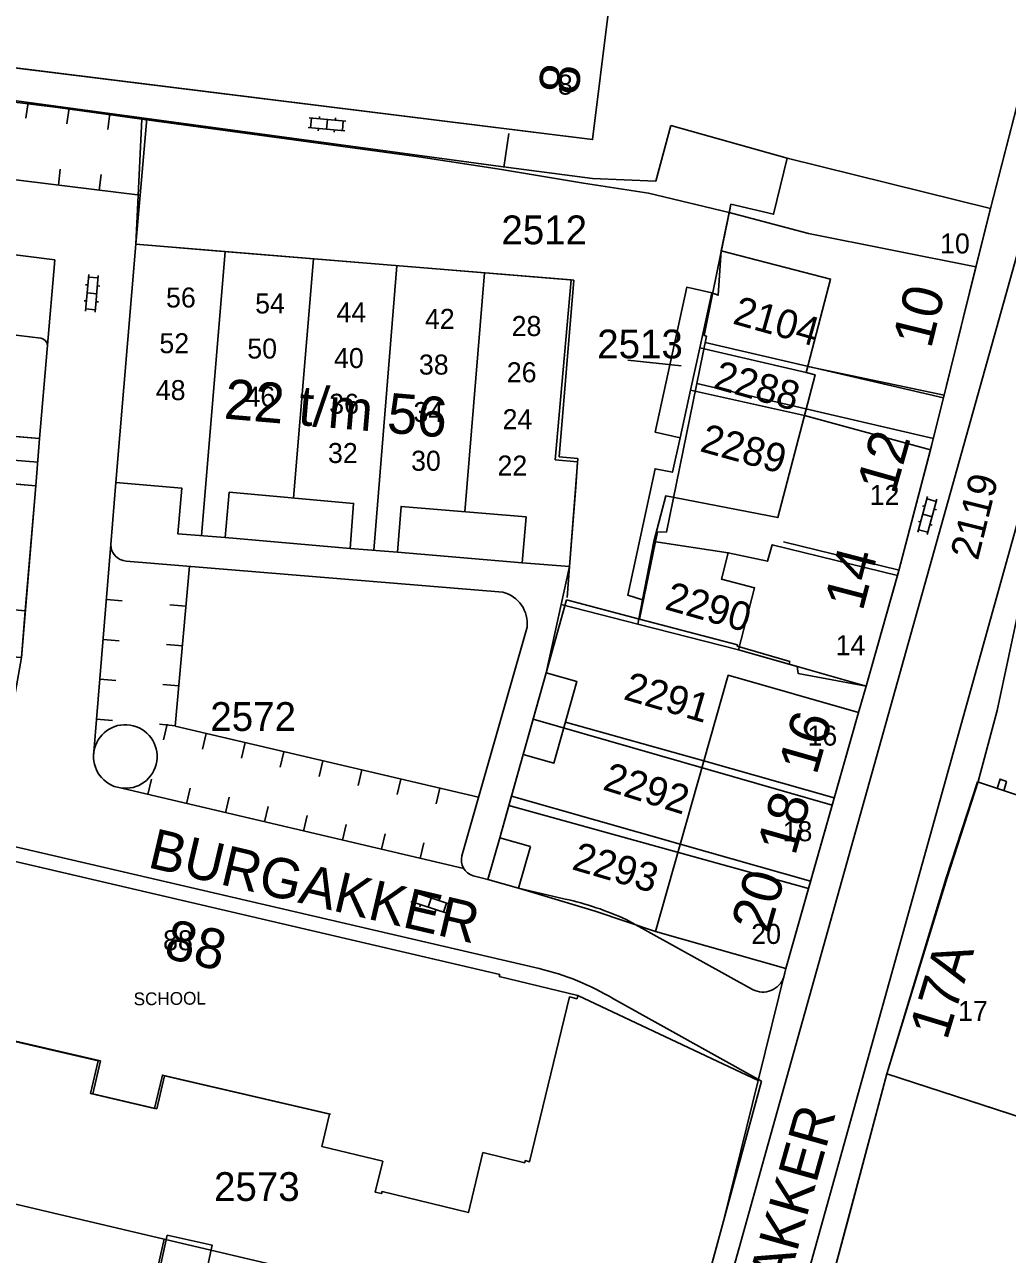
# Model space of a CAD drawing. Extents: x 148816 to 151297, y 399515 to 402500.
# Drawn here: x 150675.7 to 150737.1, y 399743.1 to 399819.9 of the extents above; entities that cross this region are included whole.
import ezdxf

# ---------------------------------------------------------------- set-up
doc = ezdxf.new("R2010")
doc.units = 0
for name, color, linetype in [('B01 Hoofdgebouw  [D] Norm', 7, 'Continuous'), ('B01 Hoofdgebouw  [T] Norm', 7, 'Continuous'), ('B01 hoofgebouw', 7, 'Continuous'), ('B07 Tussenmuur  [D] Norm', 7, 'Continuous'), ('G01 perceelsgrens', 7, 'Continuous'), ('S02 Open verharding  Norm', 7, 'Continuous'), ('T01 Muur  [T] Norm', 7, 'Continuous'), ('T04 Haag heg  [D] Gem', 7, 'Continuous'), ('V00 Kant verharding algemeen  [T] Norm', 7, 'Continuous'), ('V00 Kant verharding algemeen secundair  [T] Gem', 7, 'Continuous'), ('Z01 perceelnummer', 7, 'Continuous'), ('Z02 huisnummer', 7, 'Continuous'), ('Z02 Huisnummer  [Tekst] Norm', 7, 'Continuous'), ('Z06 straatnaam', 7, 'Continuous'), ('Z09 Functieaanduiding  [Tekst] Norm', 7, 'Continuous')]:
    doc.layers.add(name, color=color, linetype=linetype)

msp = doc.modelspace()

# ---------------------------------------------------------------- linework, layer by layer
at = {"layer": 'B01 Hoofdgebouw  [D] Norm'}
for p, q in [((150705.934, 399813.13), (150705.628, 399810.998)), ((150686.73, 399787.995), (150688.209, 399805.759)), ((150692.481, 399790.358), (150693.726, 399805.306)), ((150697.5, 399787.09), (150698.941, 399804.863)), ((150703.186, 399789.494), (150704.43, 399804.425)), ((150718.71, 399803.31), (150718.142, 399800.5)), ((150718.289, 399800.47), (150715.797, 399788.216)), ((150718.142, 399800.5), (150718.289, 399800.47)), ((150718.207, 399800.069), (150733.105, 399796.613)), ((150732.48, 399794.084), (150717.686, 399797.506)), ((150710.255, 399792.826), (150709.093, 399792.923)), ((150715.239, 399788.242), (150714.106, 399782.783)), ((150715.797, 399788.216), (150715.239, 399788.242)), ((150723.112, 399787.624), (150730.338, 399785.85)), ((150720.231, 399781.174), (150714.106, 399782.783)), ((150720.231, 399781.174), (150720.212, 399781.103)), ((150723.508, 399780.139), (150720.212, 399781.103)), ((150723.508, 399780.139), (150723.46, 399779.97)), ((150726.286, 399771.623), (150718.136, 399773.93)), ((150724.808, 399766.415), (150716.653, 399768.723)), ((150680.415, 399755.188), (150673.841, 399756.718)), ((150679.936, 399753.13), (150680.415, 399755.188)), ((150684.419, 399754.256), (150683.94, 399752.198)), ((150694.758, 399751.85), (150684.419, 399754.256)), ((150683.94, 399752.198), (150679.936, 399753.13))]:
    msp.add_line(p, q, dxfattribs=at)
at = {"layer": 'B01 Hoofdgebouw  [T] Norm'}
for p, q in [((150712.16, 399820.62), (150711.18, 399812.75)), ((150711.18, 399812.75), (150663.22, 399818.7)), ((150723.35, 399811.58), (150722.49, 399808.09)), ((150736.05, 399808.45), (150723.35, 399811.58)), ((150719.77, 399808.47), (150718.71, 399803.31)), ((150719.82, 399808.71), (150719.77, 399808.47)), ((150722.49, 399808.09), (150719.82, 399808.71)), ((150732.38, 399793.7), (150736.05, 399808.45)), ((150681.38, 399791.33), (150682.62, 399806.22)), ((150682.62, 399806.22), (150710.012, 399803.965)), ((150709.093, 399792.923), (150710.012, 399803.965)), ((150673.76, 399794.31), (150676.61, 399794.08)), ((150676.61, 399794.08), (150676.37, 399791.11)), ((150730.33, 399785.82), (150732.38, 399793.7)), ((150710.255, 399792.826), (150709.74, 399786.08)), ((150676.37, 399791.11), (150673.51, 399791.36)), ((150685.5, 399790.97), (150681.38, 399791.33)), ((150685.25, 399788.11), (150685.5, 399790.97)), ((150688.46, 399790.72), (150688.21, 399787.88)), ((150696.24, 399790.02), (150688.46, 399790.72)), ((150696.02, 399787.21), (150696.24, 399790.02)), ((150699.21, 399789.83), (150698.98, 399786.97)), ((150707.02, 399789.17), (150699.21, 399789.83)), ((150706.77, 399786.3), (150707.02, 399789.17)), ((150688.21, 399787.88), (150685.25, 399788.11)), ((150698.98, 399786.97), (150696.02, 399787.21)), ((150709.74, 399786.08), (150706.77, 399786.3)), ((150728.27, 399778.6), (150730.33, 399785.82)), ((150672.85, 399783.57), (150675.71, 399783.3)), ((150675.71, 399783.3), (150675.47, 399780.39)), ((150723.46, 399779.97), (150728.27, 399778.6)), ((150706.83, 399774.33), (150708.28, 399779.44)), ((150708.28, 399779.44), (150710.2, 399778.9)), ((150710.2, 399778.9), (150708.76, 399773.79)), ((150715.1, 399763.27), (150719.66, 399779.28)), ((150719.66, 399779.28), (150727.8, 399776.96)), ((150727.8, 399776.96), (150723.26, 399760.96)), ((150708.76, 399773.79), (150706.83, 399774.33)), ((150733.29, 399766.63), (150735.25, 399772.62)), ((150735.25, 399772.62), (150745.57, 399769.17)), ((150704.63, 399766.53), (150705.38, 399769.13)), ((150705.38, 399769.13), (150707.3, 399768.58)), ((150707.3, 399768.58), (150706.54, 399765.97)), ((150729.57, 399754.37), (150733.29, 399766.63)), ((150706.54, 399765.97), (150704.63, 399766.53)), ((150723.26, 399760.96), (150715.1, 399763.27)), ((150743.035, 399750), (150729.57, 399754.37))]:
    msp.add_line(p, q, dxfattribs=at)
msp.add_lwpolyline([(150666.591, 399758.406), (150667.36, 399761.69), (150669.43, 399761.21), (150671.14, 399768.56), (150705.37, 399760.59), (150705.339, 399760.464), (150710.256, 399759.27), (150710.209, 399759.075), (150709.743, 399759.189), (150707.242, 399748.888), (150706.97, 399748.954), (150706.939, 399748.828), (150704.325, 399749.462), (150703.414, 399745.711), (150698.021, 399747.021), (150697.99, 399746.895), (150697.592, 399746.991), (150698.059, 399748.915), (150694.25, 399749.84), (150694.739, 399751.855)], dxfattribs=at)
at = {"layer": 'B01 hoofgebouw'}
for points in [[(150663.83, 399823.66), (150663.22, 399818.7), (150711.18, 399812.75), (150712.16, 399820.62), (150711.5, 399820.7), (150712.59, 399829.54), (150713.897, 399839.575)], [(150723.46, 399779.97), (150728.27, 399778.6), (150730.33, 399785.82), (150732.38, 399793.7), (150736.05, 399808.45), (150723.35, 399811.58), (150722.49, 399808.09), (150719.82, 399808.71), (150718.71, 399803.31)], [(150710.12, 399791.06), (150709.74, 399786.08), (150706.77, 399786.3), (150707.02, 399789.17), (150699.21, 399789.83), (150698.98, 399786.97), (150696.02, 399787.21), (150696.24, 399790.02), (150688.46, 399790.72), (150688.21, 399787.88), (150685.25, 399788.11), (150685.5, 399790.97), (150681.38, 399791.33), (150682.62, 399806.22), (150687.6, 399805.81)], [(150710.12, 399791.06), (150710.239, 399792.625), (150708.838, 399792.751), (150709.848, 399803.978), (150687.6, 399805.81)], [(150719.224, 399805.809), (150726.055, 399804.031), (150724.536, 399798.194), (150725.085, 399798.051), (150722.766, 399789.137), (150715.754, 399790.489), (150715.01, 399787.63), (150719.657, 399786.937), (150719.229, 399785.291), (150721.301, 399784.752), (150720.292, 399780.872), (150723.46, 399779.97)], [(150657.36, 399777.71), (150672.27, 399776.5), (150672.61, 399780.61), (150675.47, 399780.39), (150675.71, 399783.3), (150672.85, 399783.57), (150673.51, 399791.36), (150676.37, 399791.11), (150676.61, 399794.08), (150673.76, 399794.31), (150674.09, 399798.45), (150659.18, 399799.67), (150657.36, 399777.71)], [(150708.28, 399779.44), (150706.83, 399774.33), (150708.76, 399773.79), (150710.2, 399778.9), (150708.28, 399779.44)], [(150723.26, 399760.96), (150727.8, 399776.96), (150719.66, 399779.28), (150715.1, 399763.27)], [(150749.07, 399743.84), (150743.08, 399745.73), (150744.3, 399749.59), (150729.57, 399754.37), (150733.29, 399766.63), (150735.25, 399772.62)], [(150745.57, 399769.17), (150735.25, 399772.62)], [(150707.3, 399768.58), (150705.38, 399769.13), (150704.63, 399766.53), (150706.54, 399765.97), (150707.3, 399768.58)], [(150705.339, 399760.463), (150705.37, 399760.59), (150671.14, 399768.56), (150669.43, 399761.21), (150667.36, 399761.69), (150666.79, 399759.26)], [(150715.1, 399763.27), (150723.26, 399760.96)], [(150705.339, 399760.463), (150710.256, 399759.269), (150710.209, 399759.075), (150709.742, 399759.188), (150707.241, 399748.887), (150706.969, 399748.954), (150706.939, 399748.827), (150704.324, 399749.462), (150703.414, 399745.711), (150698.02, 399747.02), (150697.99, 399746.894), (150697.591, 399746.991), (150698.058, 399748.915), (150694.249, 399749.84), (150694.738, 399751.854)], [(150694.784, 399751.86), (150684.285, 399754.305), (150683.797, 399752.208), (150679.793, 399753.14), (150680.27, 399755.191), (150673.875, 399756.68), (150673.38, 399754.555), (150670.246, 399755.285), (150670.745, 399757.43), (150666.588, 399758.398), (150666.79, 399759.26)]]:
    msp.add_lwpolyline(points, dxfattribs=at)
at = {"layer": 'B07 Tussenmuur  [D] Norm'}
msp.add_line((150676.49, 399792.595), (150658.724, 399794.031), dxfattribs=at)
msp.add_line((150676.49, 399792.595), (150658.724, 399794.031), dxfattribs=at)
at = {"layer": 'G01 perceelsgrens'}
for points in [[(150735.14, 399804.792), (150736.05, 399808.45), (150739.89, 399823.36)], [(150683.004, 399814.034), (150677.753, 399814.752), (150656.784, 399817.345)], [(150683.004, 399814.034), (150682.62, 399806.22), (150681.38, 399791.33), (150685.5, 399790.97), (150685.25, 399788.11), (150688.21, 399787.88), (150696.02, 399787.21), (150698.98, 399786.97), (150706.77, 399786.3), (150709.74, 399786.08), (150709.22, 399783.708)], [(150719.714, 399808.196), (150714.674, 399809.394), (150710.609, 399810.032), (150705.354, 399810.892), (150700.323, 399811.665), (150683.004, 399814.034)], [(150719.714, 399808.196), (150719.224, 399805.809), (150719.019, 399803.022), (150718.628, 399803.176)], [(150735.14, 399804.792), (150724.684, 399806.892), (150719.714, 399808.196)], [(150733.146, 399796.778), (150735.14, 399804.792)], [(150718.628, 399803.176), (150717.067, 399803.529), (150715.084, 399794.474), (150716.644, 399794.12)], [(150718.628, 399803.176), (150717.882, 399799.744)], [(150654.313, 399800.007), (150659.18, 399799.67), (150674.09, 399798.45), (150673.76, 399794.31), (150676.61, 399794.08), (150676.37, 399791.11), (150675.47, 399780.39), (150674.69, 399775.918), (150672.27, 399776.5), (150657.36, 399777.71), (150652.294, 399778.068), (150654.313, 399800.007)], [(150717.882, 399799.744), (150717.3, 399797.101)], [(150733.146, 399796.778), (150724.633, 399798.568), (150724.536, 399798.194), (150717.882, 399799.744)], [(150717.3, 399797.101), (150716.644, 399794.12)], [(150732.292, 399793.362), (150724.423, 399795.506), (150717.3, 399797.101)], [(150732.292, 399793.362), (150732.38, 399793.7), (150733.146, 399796.778)], [(150716.644, 399794.12), (150716.17, 399791.962), (150715.088, 399792.183), (150713.373, 399784.288), (150714.3, 399784.001)], [(150730.243, 399785.516), (150730.33, 399785.82), (150732.292, 399793.362)], [(150730.243, 399785.516), (150722.411, 399787.437), (150722.107, 399786.41), (150719.657, 399786.937), (150715.01, 399787.63), (150714.3, 399784.001)], [(150728.27, 399778.6), (150730.243, 399785.516)], [(150709.22, 399783.708), (150708.28, 399779.44), (150707.459, 399776.547)], [(150714.004, 399782.483), (150709.22, 399783.708)], [(150714.3, 399784.001), (150714.004, 399782.483)], [(150721.886, 399725.517), (150722.216, 399726.95), (150727.11, 399745.135), (150729.57, 399754.37), (150733.34, 399766.656), (150735.282, 399772.638), (150736.478, 399777.071), (150737.926, 399783.912)], [(150728.27, 399778.6), (150724.032, 399779.383), (150723.964, 399779.826), (150720.292, 399780.872), (150714.004, 399782.483)], [(150726.158, 399771.172), (150727.8, 399776.96), (150728.27, 399778.6)], [(150707.459, 399776.547), (150706.83, 399774.33), (150705.944, 399771.153)], [(150726.158, 399771.172), (150707.459, 399776.547)], [(150705.944, 399771.153), (150705.38, 399769.13), (150704.63, 399766.53), (150706.54, 399765.97), (150711.337, 399764.537), (150715.1, 399763.27), (150723.26, 399760.96)], [(150724.676, 399765.95), (150705.944, 399771.153)], [(150724.676, 399765.95), (150726.158, 399771.172)], [(150705.37, 399760.59), (150667.128, 399769.493)], [(150723.26, 399760.96), (150724.676, 399765.95)], [(150705.37, 399760.59), (150705.339, 399760.463)], [(150705.339, 399760.463), (150710.256, 399759.269)], [(150721.529, 399753.966), (150723.26, 399760.96)], [(150710.256, 399759.269), (150721.529, 399753.966)], [(150716.96, 399736.378), (150719.351, 399745.17), (150721.529, 399753.966)], [(150684.394, 399744.043), (150669.005, 399747.665)], [(150684.394, 399744.043), (150677.743, 399714.691)], [(150716.96, 399736.378), (150684.394, 399744.043)]]:
    msp.add_lwpolyline(points, dxfattribs=at)
at = {"layer": 'S02 Open verharding  Norm'}
for p, q in [((150693.398, 399813.508), (150695.688, 399813.3)), ((150693.452, 399814.106), (150695.742, 399813.898)), ((150693.547, 399813.494), (150693.601, 399814.092)), ((150694.113, 399814.196), (150694.099, 399814.047)), ((150694.597, 399814.002), (150694.543, 399813.404)), ((150695.109, 399814.106), (150695.095, 399813.957)), ((150695.539, 399813.314), (150695.593, 399813.912)), ((150694.045, 399813.449), (150694.031, 399813.3)), ((150695.041, 399813.359), (150695.027, 399813.21)), ((150679.675, 399804.313), (150679.481, 399802.021)), ((150680.273, 399804.263), (150680.079, 399801.971)), ((150679.62, 399803.666), (150679.471, 399803.678)), ((150679.663, 399804.164), (150680.26, 399804.113)), ((150680.368, 399803.602), (150680.218, 399803.615)), ((150680.176, 399803.117), (150679.578, 399803.167)), ((150679.536, 399802.669), (150679.386, 399802.682)), ((150679.494, 399802.171), (150680.091, 399802.12)), ((150680.283, 399802.606), (150680.134, 399802.618)), ((150732.124, 399790.449), (150731.517, 399788.231)), ((150731.953, 399789.822), (150731.808, 399789.862)), ((150732.085, 399790.305), (150732.663, 399790.146)), ((150732.703, 399790.291), (150732.096, 399788.073)), ((150732.676, 399789.624), (150732.531, 399789.664)), ((150731.689, 399788.858), (150731.544, 399788.898)), ((150732.399, 399789.182), (150731.821, 399789.34)), ((150731.557, 399788.376), (150732.135, 399788.217)), ((150732.412, 399788.66), (150732.267, 399788.7)), ((150699.812, 399765.155), (150701.995, 399764.43)), ((150699.954, 399765.107), (150700.143, 399765.677)), ((150700.001, 399765.724), (150702.184, 399764.999)), ((150700.665, 399765.662), (150700.618, 399765.519)), ((150701.093, 399765.362), (150700.903, 399764.792)), ((150701.614, 399765.347), (150701.567, 399765.204)), ((150700.429, 399764.95), (150700.382, 399764.807)), ((150701.378, 399764.635), (150701.331, 399764.492)), ((150701.853, 399764.477), (150702.042, 399765.047))]:
    msp.add_line(p, q, dxfattribs=at)
at = {"layer": 'T01 Muur  [T] Norm'}
msp.add_lwpolyline([(150736.464, 399772.214), (150736.653, 399772.79), (150737.051, 399772.652), (150736.893, 399772.071)], dxfattribs=at)
at = {"layer": 'T04 Haag heg  [D] Gem'}
for p, q in [((150709.48, 399776.345), (150718.136, 399773.93)), ((150706.105, 399771.73), (150716.653, 399768.723)), ((150684.58, 399744.294), (150678.06, 399714.813))]:
    msp.add_line(p, q, dxfattribs=at)
msp.add_lwpolyline([(150684.58, 399744.294), (150687.4, 399743.672), (150687.098, 399742.314)], dxfattribs=at)
at = {"layer": 'V00 Kant verharding algemeen  [T] Norm'}
for p, q in [((150753.6, 399845.78), (150726.905, 399750)), ((150746.25, 399836.09), (150722.15, 399750)), ((150739.89, 399823.36), (150736.05, 399808.45)), ((150660.567, 399817.164), (150705.127, 399811.105)), ((150683.313, 399814.071), (150682.89, 399809.28)), ((150715.13, 399810.162), (150716.071, 399813.639)), ((150716.071, 399813.639), (150723.35, 399811.58)), ((150705.127, 399811.105), (150711.169, 399810.316)), ((150711.169, 399810.316), (150715.13, 399810.162)), ((150682.62, 399806.22), (150682.89, 399809.28)), ((150676.61, 399794.08), (150677.56, 399805.24)), ((150658.73, 399802.54), (150676.69, 399800.34)), ((150681.38, 399791.33), (150681.062, 399787.449)), ((150676.37, 399791.11), (150675.71, 399783.3)), ((150696.02, 399787.21), (150688.21, 399787.88)), ((150706.77, 399786.3), (150698.98, 399786.97)), ((150705.57, 399784.47), (150682.02, 399786.42)), ((150685.972, 399786.093), (150685.087, 399776.106)), ((150709.58, 399784.13), (150709.74, 399786.08)), ((150708.28, 399779.44), (150709.545, 399784.002)), ((150714.106, 399782.783), (150709.545, 399784.002)), ((150703.01, 399767.99), (150707.08, 399782.28)), ((150685.087, 399776.106), (150704.055, 399771.658)), ((150705.38, 399769.13), (150706.83, 399774.33)), ((150707.83, 399760.96), (150674.47, 399768.71)), ((150704.63, 399766.53), (150703.71, 399766.76)), ((150706.54, 399765.97), (150709.47, 399765.3)), ((150713.27, 399764.02), (150721.18, 399759.64)), ((150723.13, 399760.41), (150723.26, 399760.96)), ((150721.73, 399753.92), (150712.48, 399759.07)), ((150729.57, 399754.37), (150728.405, 399750)), ((150720.665, 399750), (150721.73, 399753.92)), ((150716.96, 399736.38), (150720.665, 399750)), ((150722.15, 399750), (150718.51, 399736.99)), ((150726.905, 399750), (150719.36, 399722.92)), ((150728.405, 399750), (150720.65, 399720.88))]:
    msp.add_line(p, q, dxfattribs=at)
for centre, radius, start, end in [((150676.606, 399799.853), 0.494, 359.64117, 80.19961), ((150682.095, 399787.462), 1.045, 180.67504, 265.88824), ((150705.063, 399782.505), 2.03, 353.64694, 75.52541), ((150681.967, 399774.204), 1.987, 255.51619, 255.51463), ((150703.995, 399767.736), 1.017, 165.55686, 253.73203), ((150705.331, 399746.732), 19.024, 65.33479, 77.43383), ((150703.899, 399744.623), 16.803, 59.291, 76.47027), ((150721.816, 399760.884), 1.397, 242.92812, 340.16721)]:
    msp.add_arc(centre, radius, start, end, dxfattribs=at)
at = {"layer": 'V00 Kant verharding algemeen secundair  [T] Gem'}
for p, q in [((150675.757, 399814.085), (150675.892, 399815.076)), ((150678.311, 399813.737), (150678.446, 399814.728)), ((150680.865, 399813.389), (150681, 399814.38)), ((150682.89, 399809.28), (150659.87, 399812.1)), ((150677.901, 399810.892), (150677.779, 399809.899)), ((150680.46, 399810.578), (150680.338, 399809.585)), ((150677.56, 399805.24), (150659.3, 399807.48)), ((150679.98, 399774.22), (150681.063, 399787.449)), ((150681.778, 399783.931), (150680.781, 399784.013)), ((150684.755, 399783.69), (150685.751, 399783.602)), ((150681.573, 399781.439), (150680.576, 399781.521)), ((150684.535, 399781.2), (150685.531, 399781.112)), ((150681.368, 399778.948), (150680.371, 399779.03)), ((150684.315, 399778.71), (150685.311, 399778.622)), ((150681.163, 399776.456), (150680.166, 399776.538)), ((150684.095, 399776.219), (150685.091, 399776.131)), ((150684.353, 399775.242), (150684.581, 399776.216)), ((150686.787, 399774.672), (150687.015, 399775.646)), ((150689.221, 399774.102), (150689.449, 399775.076)), ((150691.656, 399773.533), (150691.884, 399774.507)), ((150694.09, 399772.963), (150694.318, 399773.937)), ((150683.595, 399772.8), (150683.367, 399771.826)), ((150696.524, 399772.393), (150696.752, 399773.367)), ((150698.958, 399771.823), (150699.186, 399772.797)), ((150681.47, 399772.28), (150703.131, 399767.2)), ((150686.029, 399772.23), (150685.801, 399771.256)), ((150701.392, 399771.253), (150701.62, 399772.227)), ((150688.463, 399771.66), (150688.235, 399770.686)), ((150690.898, 399771.091), (150690.67, 399770.117)), ((150693.332, 399770.521), (150693.104, 399769.547)), ((150695.766, 399769.951), (150695.538, 399768.977)), ((150698.2, 399769.381), (150697.972, 399768.407)), ((150700.634, 399768.811), (150700.406, 399767.837))]:
    msp.add_line(p, q, dxfattribs=at)
at = {"layer": 'Z01 perceelnummer'}
msp.add_lwpolyline([(150713.374, 399798.978), (150716.705, 399798.615)], dxfattribs=at)

# ---------------------------------------------------------------- texts
for s, p in [('2512', (150705.476, 399806.208)), ('2513', (150711.466, 399799.078)), ('2572', (150687.28, 399775.802)), ('2573', (150687.512, 399746.435))]:
    msp.add_text(s, height=1.8, dxfattribs=at).set_placement(p)
for s, rotation, p in [('2104', 344.3069, (150719.867, 399801.268)), ('2288', 344.25166, (150718.653, 399797.242)), ('2289', 344.50351, (150717.817, 399793.294)), ('2119', 76.04752, (150735.262, 399786.402)), ('2290', 344.07037, (150715.618, 399783.428)), ('2291', 343.6687, (150713.041, 399777.801)), ('2292', 342.63571, (150711.744, 399772.161)), ('2293', 343.68481, (150709.812, 399767.174))]:
    msp.add_text(s, height=1.8, rotation=rotation, dxfattribs=at).set_placement(p)
at = {"layer": 'Z02 huisnummer'}
for s, rotation, p in [('8', 82.87498, (150710.259, 399815.472)), ('10', 76.06099, (150732.33, 399799.636)), ('22 t/m 56', 355.06501, (150688.088, 399795.324)), ('12', 74.21205, (150730.063, 399790.513)), ('14', 75.40804, (150728.057, 399783.228)), ('16', 74.15692, (150725.171, 399772.987)), ('18', 74.21205, (150723.834, 399767.95)), ('20', 74.15692, (150722.205, 399763.074)), ('88', 346.88086, (150684.288, 399761.648)), ('17A', 73.1416, (150733.327, 399756.42))]:
    msp.add_text(s, height=2.5, rotation=rotation, dxfattribs=at).set_placement(p)
at = {"layer": 'Z02 Huisnummer  [Tekst] Norm'}
for s, p in [('8', (150709.01, 399815.56)), ('10', (150732.9, 399805.635)), ('56', (150684.511, 399802.258)), ('54', (150690.082, 399801.887)), ('44', (150695.163, 399801.331)), ('42', (150700.696, 399800.923)), ('28', (150706.117, 399800.478)), ('52', (150684.097, 399799.403)), ('50', (150689.592, 399799.069)), ('40', (150695.013, 399798.476)), ('38', (150700.32, 399798.068)), ('26', (150705.815, 399797.586)), ('48', (150683.871, 399796.473)), ('46', (150689.48, 399796.065)), ('36', (150694.712, 399795.62)), ('34', (150699.981, 399795.101)), ('24', (150705.552, 399794.656)), ('32', (150694.636, 399792.543)), ('30', (150699.831, 399792.06)), ('22', (150705.232, 399791.759)), ('12', (150728.5, 399789.921)), ('14', (150726.37, 399780.535)), ('16', (150724.61, 399774.885)), ('18', (150723.056, 399768.911)), ('20', (150721.095, 399762.495)), ('88', (150684.325, 399762.1)), ('17', (150734.025, 399757.68))]:
    msp.add_text(s, height=1.25, dxfattribs=at).set_placement(p)
at = {"layer": 'Z06 straatnaam'}
for rotation, p in [(346.82507, (150683.291, 399767.298)), (74.28275, (150720.717, 399731.748))]:
    msp.add_text('BURGAKKER', height=2.5, rotation=rotation, dxfattribs=at).set_placement(p)
at = {"layer": 'Z09 Functieaanduiding  [Tekst] Norm'}
msp.add_text('SCHOOL', height=0.8, rotation=0.70833, dxfattribs=at).set_placement((150682.49, 399758.656))

doc.saveas('drawing.dxf')
